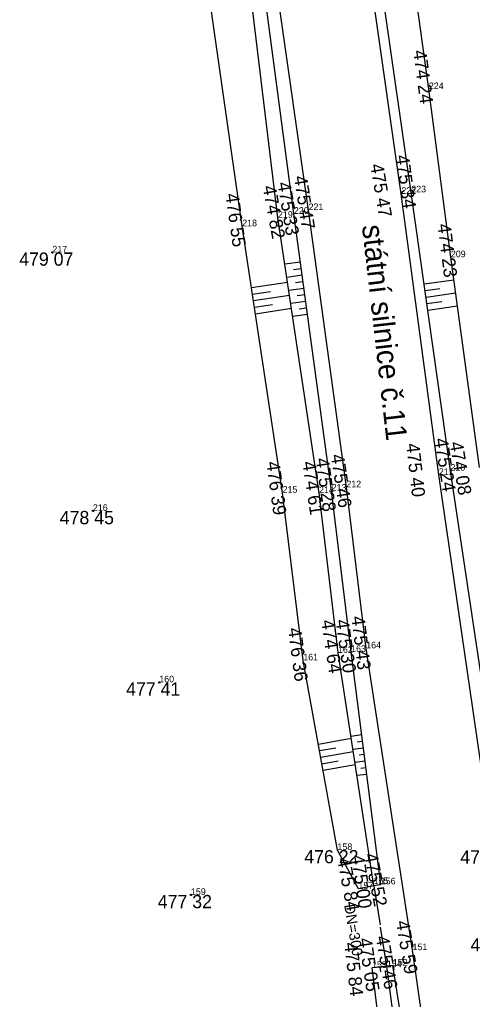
# Model space of a CAD drawing. Extents: x -559180 to -551373, y -1076947 to -1072071.
# Drawn here: x -553814.1 to -553780, y -1075693.3 to -1075619.3 of the extents above; entities that cross this region are included whole.
import ezdxf

# ---------------------------------------------------------------- set-up
doc = ezdxf.new("R2010")
doc.units = 0
for name, color, linetype in [('12_PLOTY', 7, 'Continuous'), ('17_KOMUNIKACE', 7, 'Continuous'), ('1_VODA_ZN', 7, 'Continuous'), ('26_SRAFY', 7, 'Continuous'), ('27_HRANA_PATA', 7, 'Continuous'), ('3_BODY', 7, 'Continuous'), ('40_KANAL_ZN', 7, 'Continuous'), ('49_POPIS_KANAL', 7, 'Continuous'), ('52_POPIS_UCELOVY', 7, 'Continuous'), ('6_VYSKY', 7, 'Continuous')]:
    doc.layers.add(name, color=color, linetype=linetype)

# ---------------------------------------------------------------- blocks, each defined once
blk = doc.blocks.new('T')
at = {"layer": '6_VYSKY'}
blk.add_circle((0, 0), 0.05, dxfattribs=at)
blk = doc.blocks.new('VYUST')
at = {"layer": '40_KANAL_ZN'}
for p, q in [((-0.35, 0.5), (0, 0.5)), ((0, 0.5), (0, -0.5)), ((0, 0), (3, 0.001)), ((-0.35, -0.5), (0, -0.5))]:
    blk.add_line(p, q, dxfattribs=at)
blk = doc.blocks.new('JS300')
at = {"layer": '49_POPIS_KANAL'}
blk.add_text('DN=300', height=0.8, rotation=0.00002, dxfattribs=at).set_placement((0.862, -0.157))
blk = doc.blocks.new('POINT_DISPLAY')
blk.add_line((0, 0), (0, 0))

msp = doc.modelspace()

# ---------------------------------------------------------------- linework, layer by layer
at = {"layer": '12_PLOTY'}
for p, q in [((-553781.59, -1075637.27), (-553783.25, -1075624.57)), ((-553779.43, -1075653.15), (-553781.59, -1075637.27))]:
    msp.add_line(p, q, dxfattribs=at)
at = {"layer": '17_KOMUNIKACE'}
for p, q in [((-553785.33, -1075632.48), (-553789.3, -1075604.65)), ((-553792.33, -1075633.71), (-553796.37, -1075605.42)), ((-553782.5, -1075653.72), (-553785.33, -1075632.48)), ((-553789.48, -1075654.65), (-553792.33, -1075633.71)), ((-553778.37, -1075682.08), (-553782.5, -1075653.72)), ((-553787.98, -1075666.82), (-553789.48, -1075654.65)), ((-553784.48, -1075689.62), (-553787.98, -1075666.82)), ((-553782.1, -1075706.2), (-553784.48, -1075689.62))]:
    msp.add_line(p, q, dxfattribs=at)
at = {"layer": '26_SRAFY'}
for p, q in [((-553794.121, -1075637.774), (-553792.946, -1075637.614)), ((-553793.463, -1075638.189), (-553792.879, -1075638.11)), ((-553793.912, -1075639.173), (-553796.635, -1075639.585)), ((-553793.973, -1075638.764), (-553792.811, -1075638.605)), ((-553793.322, -1075639.179), (-553792.744, -1075639.101)), ((-553781.356, -1075638.993), (-553783.603, -1075639.31)), ((-553795.199, -1075639.874), (-553796.56, -1075640.08)), ((-553793.826, -1075639.753), (-553792.676, -1075639.596)), ((-553782.411, -1075639.647), (-553783.534, -1075639.805)), ((-553793.765, -1075640.162), (-553796.485, -1075640.574)), ((-553793.678, -1075640.742), (-553792.541, -1075640.587)), ((-553793.18, -1075640.169), (-553792.609, -1075640.092)), ((-553781.221, -1075639.984), (-553783.464, -1075640.3)), ((-553782.274, -1075640.637), (-553783.394, -1075640.795)), ((-553795.05, -1075640.862), (-553796.41, -1075641.068)), ((-553793.617, -1075641.151), (-553796.335, -1075641.563)), ((-553793.039, -1075641.159), (-553792.474, -1075641.082)), ((-553781.086, -1075640.975), (-553783.324, -1075641.29)), ((-553793.531, -1075641.731), (-553792.406, -1075641.578)), ((-553789.112, -1075673.637), (-553791.586, -1075674.082)), ((-553789.142, -1075673.442), (-553788.323, -1075673.338)), ((-553788.663, -1075673.885), (-553788.26, -1075673.833)), ((-553790.267, -1075674.353), (-553791.498, -1075674.574)), ((-553788.96, -1075674.625), (-553791.409, -1075675.066)), ((-553788.99, -1075674.431), (-553788.197, -1075674.329)), ((-553790.102, -1075675.339), (-553791.321, -1075675.558)), ((-553788.837, -1075675.419), (-553788.07, -1075675.321)), ((-553788.523, -1075674.875), (-553788.133, -1075674.825)), ((-553788.808, -1075675.614), (-553791.232, -1075676.05)), ((-553788.384, -1075675.866), (-553788.007, -1075675.817)), ((-553788.685, -1075676.408), (-553787.943, -1075676.313))]:
    msp.add_line(p, q, dxfattribs=at)
at = {"layer": '27_HRANA_PATA'}
for p, q in [((-553783.25, -1075624.57), (-553786.23, -1075603.15)), ((-553784.58, -1075632.37), (-553788.6, -1075604.51)), ((-553794.64, -1075634.29), (-553798.13, -1075605.74)), ((-553793.44, -1075633.99), (-553797.19, -1075605.61)), ((-553797.34, -1075634.93), (-553801.45, -1075606.16)), ((-553781.62, -1075653.4), (-553784.58, -1075632.37)), ((-553790.59, -1075654.91), (-553793.44, -1075633.99)), ((-553791.54, -1075655.09), (-553794.64, -1075634.29)), ((-553794.29, -1075655.06), (-553797.34, -1075634.93)), ((-553777.23, -1075682.83), (-553781.62, -1075653.4)), ((-553792.73, -1075667.73), (-553794.29, -1075655.06)), ((-553790.11, -1075667.16), (-553791.54, -1075655.09)), ((-553789.12, -1075667.09), (-553790.59, -1075654.91)), ((-553787.399, -1075684.757), (-553790.11, -1075667.16)), ((-553786.88, -1075684.65), (-553789.12, -1075667.09)), ((-553790.15, -1075682.06), (-553792.73, -1075667.73)), ((-553788.57, -1075685), (-553790.15, -1075682.06)), ((-553786.88, -1075684.65), (-553788.57, -1075685)), ((-553785.97, -1075690.79), (-553787.54, -1075690.96)), ((-553785.6, -1075706.7), (-553787.54, -1075690.96)), ((-553784.37, -1075706.39), (-553786.429, -1075690.84)), ((-553783.54, -1075706.17), (-553785.97, -1075690.79))]:
    msp.add_line(p, q, dxfattribs=at)

# ---------------------------------------------------------------- block references
at = {"layer": '1_VODA_ZN'}
for p in [(-553783.25, -1075624.57), (-553785.33, -1075632.48), (-553784.58, -1075632.37), (-553793.44, -1075633.99), (-553792.33, -1075633.71), (-553794.64, -1075634.29), (-553797.34, -1075634.93), (-553811.67, -1075636.91), (-553781.59, -1075637.27), (-553782.5, -1075653.72), (-553781.62, -1075653.4), (-553789.48, -1075654.65), (-553794.29, -1075655.06), (-553791.54, -1075655.09), (-553790.59, -1075654.91), (-553808.61, -1075656.44), (-553790.11, -1075667.16), (-553789.12, -1075667.09), (-553787.98, -1075666.82), (-553792.73, -1075667.73), (-553803.6, -1075669.39), (-553790.15, -1075682.06), (-553788.57, -1075685), (-553787.42, -1075684.62), (-553786.88, -1075684.65), (-553801.21, -1075685.45), (-553784.48, -1075689.62), (-553787.54, -1075690.96), (-553786.42, -1075690.91), (-553785.97, -1075690.79)]:
    msp.add_blockref('POINT_DISPLAY', p, dxfattribs=at)
at = {"layer": '40_KANAL_ZN'}
for p, xscale, yscale, rotation in [((-553787.399, -1075684.757), 1.000002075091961, 1.000002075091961, -80.93112602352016), ((-553786.429, -1075690.84), 1.00000159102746, 1.0000015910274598, 99.06023269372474)]:
    msp.add_blockref('VYUST', p, dxfattribs=dict(at, xscale=xscale, yscale=yscale, rotation=rotation))
at = {"layer": '49_POPIS_KANAL', "xscale": 1.0000005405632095, "yscale": 1.0000005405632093, "rotation": -80.72247041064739}
msp.add_blockref('JS300', (-553789.633, -1075685.334), dxfattribs=at)
at = {"layer": '6_VYSKY'}
for p in [(-553811.67, -1075636.91), (-553811.67, -1075636.91), (-553808.61, -1075656.44), (-553808.61, -1075656.44), (-553803.6, -1075669.39), (-553803.6, -1075669.39), (-553801.21, -1075685.45), (-553801.21, -1075685.45)]:
    msp.add_blockref('T', p, dxfattribs=at)

# ---------------------------------------------------------------- texts
at = {"layer": '3_BODY'}
for s, p in [('224', (-553783.25, -1075624.57)), ('222', (-553785.33, -1075632.48)), ('223', (-553784.58, -1075632.37)), ('221', (-553792.33, -1075633.71)), ('219', (-553794.64, -1075634.29)), ('220', (-553793.44, -1075633.99)), ('218', (-553797.34, -1075634.93)), ('217', (-553811.67, -1075636.91)), ('209', (-553781.59, -1075637.27)), ('211', (-553782.5, -1075653.72)), ('210', (-553781.62, -1075653.4)), ('215', (-553794.29, -1075655.06)), ('214', (-553791.54, -1075655.09)), ('213', (-553790.59, -1075654.91)), ('212', (-553789.48, -1075654.65)), ('216', (-553808.61, -1075656.44)), ('163', (-553789.12, -1075667.09)), ('164', (-553787.98, -1075666.82)), ('161', (-553792.73, -1075667.73)), ('162', (-553790.11, -1075667.16)), ('160', (-553803.6, -1075669.39)), ('158', (-553790.15, -1075682.06)), ('155', (-553787.42, -1075684.62)), ('156', (-553786.88, -1075684.65)), ('159', (-553801.21, -1075685.45)), ('157', (-553788.57, -1075685)), ('151', (-553784.48, -1075689.62)), ('152', (-553785.97, -1075690.79)), ('153', (-553787.54, -1075690.96)), ('154', (-553786.42, -1075690.91))]:
    msp.add_text(s, height=0.5, dxfattribs=at).set_placement(p)
at = {"layer": '52_POPIS_UCELOVY'}
msp.add_text('státní silnice č.11', height=1.6, rotation=276.47269, dxfattribs=at).set_placement((-553788.302, -1075634.887))
at = {"layer": '6_VYSKY'}
for s, rotation, p in [('474 24', 277.61875, (-553784.444, -1075621.677)), ('475 34', 277.9087, (-553785.751, -1075629.605)), ('475 47', 279.4388, (-553787.679, -1075630.282)), ('475 33', 279.61703, (-553794.692, -1075631.661)), ('475 47', 278.85735, (-553793.448, -1075631.181)), ('476 55', 277.90838, (-553798.606, -1075632.502)), ('474 82', 280.41603, (-553795.801, -1075631.93)), ('474 23', 277.12814, (-553782.6, -1075634.786)), ('475 24', 278.91352, (-553782.83, -1075651)), ('475 40', 276.50674, (-553784.969, -1075651.371)), ('474 08', 279.76129, (-553781.688, -1075651.282)), ('475 28', 277.91348, (-553791.798, -1075652.496)), ('475 46', 278.5709, (-553790.659, -1075652.211)), ('476 39', 277.6485, (-553795.519, -1075652.758)), ('474 61', 278.55719, (-553792.808, -1075652.75)), ('474 64', 278.58362, (-553791.385, -1075664.728)), ('475 30', 278.30119, (-553790.303, -1075664.697)), ('475 43', 276.84931, (-553789.101, -1075664.43)), ('476 36', 277.38604, (-553793.887, -1075665.318)), ('475 84', 280.54857, (-553790.179, -1075682.718)), ('475 00', 278.36658, (-553789.12, -1075682.485)), ('475 52', 280.77005, (-553788.129, -1075682.379)), ('475 59', 279.38678, (-553785.733, -1075687.462)), ('475 05', 278.76083, (-553788.566, -1075688.763)), ('475 46', 279.65563, (-553787.267, -1075688.613)), ('475 84', 276.38397, (-553789.637, -1075689.083))]:
    msp.add_text(s, height=1, rotation=rotation, dxfattribs=at).set_placement(p)
for s, p in [('479 07', (-553814.175, -1075637.91)), ('478 45', (-553811.115, -1075657.44)), ('477 41', (-553806.105, -1075670.39)), ('476 22', (-553792.655, -1075683.06)), ('475 35', (-553780.875, -1075683.08)), ('477 32', (-553803.715, -1075686.45)), ('475 38', (-553780.11, -1075689.719))]:
    msp.add_text(s, height=1, dxfattribs=at).set_placement(p)

doc.saveas('drawing.dxf')
